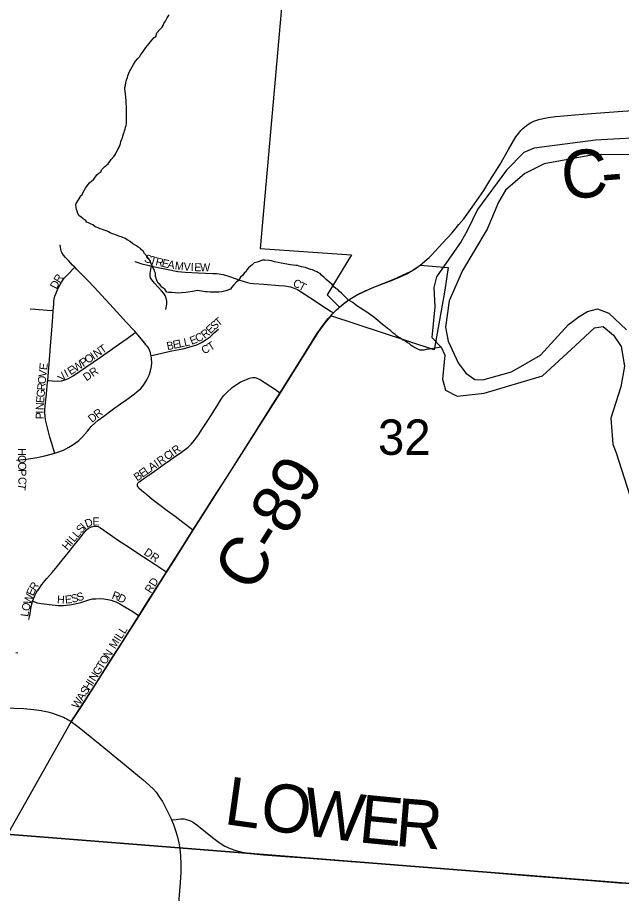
# Model space of a CAD drawing. Extents: x 1410790 to 1770854, y 448063 to 770588.
# Drawn here: x 1527172 to 1530950, y 598484 to 603957 of the extents above; entities that cross this region are included whole.
import ezdxf

# ---------------------------------------------------------------- set-up
doc = ezdxf.new("R2010")
doc.units = 0
for name, color, linetype in [('GM_X_City_Street', 7, 'Continuous'), ('GM_X_City_Street_Text', 7, 'Continuous'), ('GM_X_Corporation', 7, 'Continuous'), ('GM_X_County_Road', 7, 'Continuous'), ('GM_X_County_Road_Text', 7, 'Continuous'), ('GM_X_Major_River', 7, 'Continuous'), ('GM_X_Minor_River', 7, 'Continuous'), ('GM_X_Section', 7, 'Continuous'), ('GM_X_Section_Text', 7, 'Continuous'), ('GM_X_State_Route', 7, 'Continuous')]:
    doc.layers.add(name, color=color, linetype=linetype)

msp = doc.modelspace()

# ---------------------------------------------------------------- linework, layer by layer
at = {"layer": 'GM_X_City_Street'}
for points in [[(1527530.7, 602396.6), (1527516.9, 602410.8), (1527490.6, 602438.5), (1527472.6, 602458.3), (1527459.8, 602473.1), (1527449.3, 602489.6), (1527446.4, 602496.5), (1527441.5, 602522.2), (1527440.2, 602536.6)], [(1527906.6, 602433.9), (1527925, 602426), (1527950.3, 602418.1), (1527995.1, 602407.8), (1528010.6, 602404.5)], [(1527395.1, 602126.1), (1527396.6, 602144.6), (1527398.7, 602164.6), (1527400, 602182.5), (1527402.5, 602197.6), (1527406.7, 602215.5), (1527413.4, 602234.4), (1527423.6, 602258.6), (1527436.9, 602284.2), (1527448.2, 602303.7), (1527455.8, 602315.4), (1527465.3, 602328), (1527491.6, 602355), (1527525.5, 602391.6), (1527530.7, 602396.6)], [(1527911.8, 601989.8), (1527905.3, 601997.1), (1527886.2, 602018.7), (1527869.4, 602036.2), (1527854.6, 602052.4), (1527814.5, 602096.2), (1527749.4, 602165.7), (1527698.2, 602222.5), (1527654.1, 602270.1), (1527609.9, 602316.4), (1527591.6, 602335), (1527545.7, 602381.4), (1527530.7, 602396.6)], [(1528099.8, 602134), (1528105.4, 602165.6), (1528106.1, 602185.5), (1528103.2, 602204.7), (1528096.1, 602219.6), (1528087.7, 602232.1), (1528073.6, 602250), (1528028.4, 602297.2), (1528012.5, 602318), (1528005.1, 602330.5), (1528001.8, 602344.9), (1528001.9, 602357.9), (1528008.7, 602394.4), (1528010.6, 602404.5)], [(1528010.6, 602404.5), (1528103.8, 602384.8), (1528174.6, 602371.2), (1528220.3, 602365.3), (1528302.3, 602361.7), (1528393.9, 602358.3), (1528415.9, 602358.2), (1528433.7, 602356), (1528457.7, 602351), (1528497.9, 602338.2), (1528569.4, 602314.1), (1528610.7, 602301.3), (1528627, 602297.8), (1528648.3, 602294.9), (1528712.7, 602290.8), (1528806.9, 602282.7), (1528844, 602280), (1528878.9, 602274.1), (1528903, 602266.5), (1528922.9, 602257), (1529043.2, 602180.1), (1529070.4, 602162.1), (1529105.9, 602139.5), (1529134.4, 602121.5), (1529149, 602112.3)], [(1527252.4, 602136.6), (1527284.3, 602134.1), (1527307.1, 602132.7), (1527332.7, 602130.6), (1527357.2, 602128.8), (1527395.1, 602126.1)], [(1529149, 602112.3), (1529168, 602131), (1529180.9, 602142.2), (1529186.5, 602147.2)], [(1527361.2, 601689.1), (1527365.3, 601742.5), (1527372.8, 601820.8), (1527381.1, 601931.8), (1527386.4, 602004.4), (1527391.3, 602059.1), (1527392.5, 602085.4), (1527395.1, 602126.1)], [(1529131.1, 602093.9), (1529142.1, 602105.6), (1529149, 602112.3)], [(1527361.2, 601689.1), (1527367.7, 601688.7), (1527389.7, 601687.4), (1527422.4, 601685.2), (1527448.5, 601687.4), (1527470.7, 601692.9), (1527491.8, 601701.8), (1527520, 601718.4), (1527600.1, 601771.9), (1527691, 601835.8), (1527754.3, 601879.9), (1527804, 601914), (1527858.7, 601952.8), (1527907.1, 601986.5), (1527911.8, 601989.8)], [(1528007.9, 601845.1), (1528007.3, 601848.6), (1528003.7, 601863.6), (1528000.9, 601872.8), (1527995.9, 601885.6), (1527991.3, 601893.3), (1527983.4, 601903.1), (1527975.9, 601912.5), (1527968, 601922.5), (1527955.9, 601938), (1527927, 601972.9), (1527911.8, 601989.8)], [(1528007.9, 601845.1), (1528020.8, 601847.9), (1528138, 601873.8), (1528205.5, 601887.4), (1528259.4, 601901.3), (1528293.3, 601912.8), (1528322.1, 601926.1), (1528352, 601945.3), (1528376.8, 601963), (1528392.5, 601976.6), (1528403.1, 601986.6), (1528429.4, 602010.7)], [(1527405.7, 601236), (1527417.5, 601239.6), (1527459.4, 601255.1), (1527494.4, 601272.3), (1527524.7, 601291), (1527555.4, 601314.5), (1527578.6, 601336.6), (1527610.2, 601373.4), (1527633.4, 601401.3), (1527657.2, 601424.4), (1527677.6, 601442.1), (1527711.3, 601467.1), (1527755.1, 601499.9), (1527781.7, 601518.9), (1527816.7, 601542.9), (1527857.1, 601570.7), (1527904.3, 601605.8), (1527919.5, 601617.8), (1527943.5, 601639.4), (1527956, 601653.7), (1527968.4, 601671.9), (1527981, 601694.5), (1527995, 601723.5), (1528005.1, 601750), (1528010.9, 601776.1), (1528013, 601799.6), (1528010.9, 601827.3), (1528007.9, 601845.1)], [(1528269.8, 600754.4), (1528266.2, 600757.1), (1528206.7, 600801.3), (1528157.6, 600838.8), (1528108.6, 600876.1), (1528064.1, 600908.7), (1528014.4, 600945.6), (1527980.5, 600974.3), (1527950.6, 600999.7), (1527933.1, 601014.3), (1527927, 601021.5), (1527923.1, 601030.3), (1527922.5, 601040), (1527925.9, 601048.9), (1527932.5, 601055.8), (1527947.6, 601066.2), (1527975.4, 601085.7), (1527987, 601093.1), (1528029.8, 601122.8), (1528090.5, 601166), (1528122.4, 601189), (1528146.5, 601206.2), (1528197.7, 601241.5), (1528240.1, 601272.4), (1528259, 601290.6), (1528282, 601318.4), (1528304.8, 601350.4), (1528329, 601388.8), (1528346.9, 601415.4), (1528366.2, 601444.9), (1528420.5, 601530.4), (1528446, 601571.9), (1528461.3, 601593.1), (1528481.2, 601614.8), (1528514.3, 601646), (1528535.5, 601661.1), (1528564.6, 601678.3), (1528593.5, 601692.2), (1528623.7, 601704), (1528642.9, 601708.3), (1528659.1, 601707.7), (1528674.6, 601702.6), (1528691.9, 601693.3), (1528785.5, 601632.6), (1528804.8, 601618.6), (1528814.4, 601611.8)], [(1527405.7, 601236), (1527402.5, 601246), (1527386.7, 601295.5), (1527375.5, 601334.8), (1527365.5, 601368.2), (1527354.9, 601410.1), (1527347.7, 601443.3), (1527344.6, 601469), (1527344.3, 601487.6), (1527344.3, 601505.4), (1527346.3, 601530.5), (1527353.5, 601605.6), (1527360.6, 601681.6), (1527361.2, 601689.1)], [(1527165.5, 601192), (1527187.1, 601192.7), (1527228.9, 601197.2), (1527293, 601208.6), (1527343.9, 601219.1), (1527382.1, 601228.7), (1527405.7, 601236)], [(1527267.2, 600310.5), (1527278.9, 600339.8), (1527289.6, 600363.9), (1527305.2, 600386.6), (1527324.7, 600413.9), (1527355.6, 600451.3), (1527388.6, 600490.5), (1527420.6, 600528.2), (1527451.9, 600567.2), (1527488.5, 600612.7), (1527517.9, 600649.2), (1527553.6, 600694.7), (1527582.1, 600731.3), (1527603.5, 600756.7), (1527615.9, 600766.6), (1527636.2, 600776.1), (1527651.6, 600780), (1527664.3, 600780), (1527676.6, 600777), (1527690.7, 600769.8), (1527747.1, 600728.8), (1527804.2, 600690.3), (1527850.6, 600659.9), (1527961.2, 600588.6), (1528030.7, 600542.2), (1528099.4, 600496.7), (1528104.5, 600493.4)], [(1528104.5, 600493.4), (1528185.9, 600621.8)], [(1527931.2, 600220), (1527971.2, 600284), (1528080.4, 600455.6), (1528104.5, 600493.4)], [(1527243.9, 600196), (1527248.6, 600221.1), (1527253, 600247.9), (1527258.4, 600278.2), (1527266.4, 600308.5), (1527267.2, 600310.5)], [(1527267.2, 600310.5), (1527278, 600306.8), (1527295.9, 600300.5), (1527323.5, 600295.2), (1527371.6, 600288.9), (1527424.3, 600284.5), (1527460.9, 600283.2), (1527497.1, 600287.2), (1527532.8, 600293.6), (1527567.8, 600302.6), (1527617.6, 600319), (1527642.4, 600324.3), (1527661.4, 600325.7), (1527689.1, 600326.4), (1527713.2, 600324.6), (1527738.2, 600321), (1527757.8, 600316.6), (1527775.3, 600310.2), (1527788.3, 600305.5), (1527811.4, 600294.6), (1527844, 600275.1), (1527869.1, 600260.1), (1527893, 600245.8), (1527928.2, 600222.1), (1527931.2, 600220)], [(1527507.2, 599559.7), (1527518.1, 599573.3), (1527525.4, 599583.2), (1527531.7, 599592), (1527668.1, 599804.4), (1527765.6, 599960.1), (1527824.1, 600051.2), (1527863.3, 600111.6), (1527931.2, 600220)], [(1527161.3, 599990), (1527175, 599988.3)]]:
    msp.add_lwpolyline(points, dxfattribs=at)
at = {"layer": 'GM_X_Corporation'}
msp.add_lwpolyline([(1528835.3, 604161.4), (1528690.1, 602514.3), (1529260.3, 602474), (1529110, 602224.3), (1529186.5, 602147.2), (1529211.6, 602168.6), (1529228.9, 602181.7), (1529243.6, 602192.5), (1529271.5, 602210.5), (1529305, 602228.9), (1529400.6, 602272), (1529522.5, 602319.4), (1529634.4, 602371.8), (1529690.6, 602409.4), (1529866.3, 602396.3), (1529844.4, 602253.1), (1529822.8, 602125.1), (1529777.9, 601881.1), (1529131.1, 602093.9), (1529096, 602052.7), (1529055, 601995.6), (1528815.4, 601613.2), (1528269.8, 600754.4), (1528150.4, 600565.7), (1528104.4, 600493.4), (1528068.9, 600437.5), (1527931.2, 600220), (1527570.3, 599652.1), (1527507.2, 599559.7), (1526934.9, 598546.2)], dxfattribs=at)
at = {"layer": 'GM_X_County_Road'}
for points in [[(1529746.1, 602458.2), (1529761.7, 602471.9), (1529831.2, 602546.5), (1529889.9, 602611.7), (1529933.4, 602663.8), (1529962.8, 602700.5), (1530015.3, 602771.8), (1530089, 602876.5), (1530126.5, 602938.4), (1530188, 603037.4), (1530242.6, 603132.3), (1530289.5, 603211.3), (1530307.4, 603235.7), (1530320, 603250.4), (1530331, 603262.2), (1530345.7, 603275.3), (1530363.6, 603289.1), (1530381.5, 603299.7), (1530402.3, 603309.9), (1530433.7, 603319.7), (1530458.9, 603326.2), (1530491.5, 603332.3), (1530537.5, 603338.4), (1530589.3, 603343.7), (1530658.3, 603349.8), (1530761.6, 603357.6), (1530929.4, 603370.2), (1531107.4, 603382.8)], [(1529186.5, 602147.2), (1529214.3, 602170.8), (1529243.6, 602192.5), (1529271.5, 602210.5), (1529303.4, 602228.1), (1529339.3, 602245), (1529400.6, 602272), (1529511.4, 602314.7), (1529566, 602337.9), (1529606.3, 602356.7), (1529634.4, 602371.8), (1529659.3, 602386.8), (1529690.6, 602409.4)], [(1529690.6, 602409.4), (1529746.1, 602458.2)], [(1528814.4, 601611.8), (1528976.8, 601872), (1529044.9, 601980.5), (1529070.6, 602018.7), (1529100.2, 602058.3), (1529115.5, 602077.1), (1529131.1, 602093.9)], [(1528269.8, 600754.4), (1528354.1, 600888), (1528395.5, 600955), (1528484.9, 601092.6), (1528650.6, 601352.6), (1528768.5, 601542), (1528814.4, 601611.8)], [(1528185.9, 600621.8), (1528269.8, 600754.4)], [(1528135.7, 598943.7), (1528165.6, 598947.4), (1528193.9, 598950.9), (1528213, 598949.7), (1528236.2, 598945.1), (1528255.2, 598937.9), (1528273, 598928.3), (1528294.8, 598912.7), (1528348.2, 598868.7), (1528391, 598833.2), (1528432.9, 598802.3), (1528469.2, 598780.8), (1528501.4, 598765.6), (1528538, 598752.6), (1528578.8, 598742.7), (1528626.8, 598735), (1528711.5, 598726.4), (1528845.4, 598715.1), (1528966.4, 598706.1), (1529287, 598682.6), (1529519.3, 598665.1), (1529744.9, 598646.9), (1529983.6, 598627.4), (1530183.1, 598611.5), (1530356.4, 598597.6), (1530758.5, 598564.8), (1530958, 598548.9)]]:
    msp.add_lwpolyline(points, dxfattribs=at)
at = {"layer": 'GM_X_Major_River'}
for points in [[(1531163.7, 603212.6), (1530786.7, 603190.7), (1530403, 603140.9), (1530338.4, 603114.2), (1530229.9, 603004.3), (1530048.5, 602757.6), (1529983.6, 602624.7), (1529946.2, 602557.3), (1529793.3, 602336.1), (1529775.9, 602270.3), (1529781.4, 602149.9), (1529763.4, 601957.8), (1529822.3, 601898.4), (1529845.2, 601847.8), (1529830.1, 601697.8), (1529848.7, 601629.2), (1529922, 601591.5), (1530090.6, 601609.9), (1530455.5, 601718.2), (1530661.7, 601908.2), (1530780.2, 602017.9), (1530834.5, 602026.8), (1530899.4, 601973.2), (1530948, 601902), (1530967.5, 601779.3), (1530944.8, 601649.5), (1530882.6, 601454.3)], [(1531157.3, 603098.4), (1530784.8, 603100.5), (1530465.1, 603043.3), (1530345.7, 602983.7), (1530225.3, 602878.1), (1530179.7, 602802.9), (1530110, 602634), (1529956.4, 602376.7), (1529872.4, 602188), (1529848.9, 602022.1), (1529865.1, 601935.6), (1529928.4, 601799.9), (1529977.1, 601734.7), (1530032.3, 601695.4), (1530082.4, 601694.3), (1530261.7, 601742.5), (1530444.1, 601846.8), (1530618.4, 602039.5), (1530685.6, 602090.2), (1530736.3, 602121.1), (1530798.7, 602137.8), (1530870.3, 602110.2), (1530980.2, 602005.6)], [(1530882.6, 601454.3), (1530895.2, 601291.7), (1530916.1, 601237.1), (1531068.4, 600762.6)]]:
    msp.add_lwpolyline(points, dxfattribs=at)
at = {"layer": 'GM_X_Minor_River'}
for points in [[(1527853.5, 603392.4), (1527853.7, 603406.4), (1527851.8, 603418.5), (1527851.9, 603430.5), (1527852, 603442.6), (1527850.1, 603452.6), (1527850.2, 603464.6), (1527848.3, 603476.7), (1527846.5, 603498.8), (1527844.6, 603508.8), (1527844.7, 603520.8), (1527846.8, 603534.9), (1527848.9, 603548.9), (1527853.1, 603566.9), (1527861.2, 603582.8), (1527863.3, 603592.8), (1527867.4, 603602.8), (1527871.6, 603616.8), (1527881.7, 603634.8), (1527889.9, 603648.7), (1527898, 603662.7), (1527910.2, 603684.6), (1527924.4, 603700.5), (1527934.5, 603712.4), (1527944.6, 603726.4), (1527954.8, 603738.3), (1527962.9, 603752.2), (1527975.1, 603770.2), (1527995.3, 603794), (1528011.5, 603815.9), (1528027.7, 603831.8), (1528037.8, 603837.7), (1528044, 603861.7), (1528064.2, 603885.5), (1528076.3, 603897.5), (1528082.4, 603907.4), (1528088.6, 603919.4), (1528098.7, 603935.3), (1528108.9, 603955.3), (1528121.1, 603973.2)], [(1528197.7, 602237.7), (1528171.7, 602236), (1528157.7, 602236.1), (1528137.7, 602238.3), (1528117.6, 602238.5), (1528105.6, 602240.7), (1528093.8, 602260.8), (1528075.9, 602273.1), (1528064, 602287.2), (1528052.1, 602297.4), (1528046.2, 602309.5), (1528042.3, 602319.5), (1528040.3, 602329.6), (1528036.4, 602339.7), (1528034.6, 602359.7), (1528028.7, 602371.8), (1528026.8, 602381.9), (1528020.9, 602392), (1528017, 602404), (1528007.1, 602422.2), (1528003.2, 602432.3), (1527997.3, 602444.3), (1527983.5, 602464.6), (1527967.6, 602482.8), (1527957.7, 602496.9), (1527947.8, 602505), (1527941.9, 602515.1), (1527927.9, 602523.3), (1527916, 602531.4), (1527894, 602543.7), (1527876.1, 602557.9), (1527862.2, 602566.1), (1527846.3, 602576.3), (1527826.3, 602584.5), (1527806.3, 602590.7), (1527796.4, 602594.8), (1527780.4, 602601), (1527766.4, 602605.2), (1527752.4, 602611.3), (1527742.5, 602617.5), (1527732.5, 602621.6), (1527720.5, 602625.7), (1527708.6, 602629.9), (1527698.6, 602634), (1527688.6, 602636.1), (1527676.6, 602642.2), (1527658.7, 602650.4), (1527642.8, 602662.6), (1527632.8, 602666.8), (1527616.8, 602674.9), (1527606.8, 602679), (1527596.9, 602691.2), (1527583, 602699.3), (1527569.1, 602711.5), (1527557.1, 602717.7), (1527549.2, 602731.8), (1527545.4, 602747.9), (1527541.5, 602757.9), (1527539.6, 602772), (1527537.7, 602784), (1527539.8, 602796.1), (1527564.2, 602833.9), (1527566.3, 602843.9), (1527576.3, 602849.8), (1527580.4, 602861.8), (1527588.6, 602875.8), (1527598.7, 602891.7), (1527608.9, 602905.6), (1527623, 602923.5), (1527637.2, 602937.4), (1527649.3, 602947.3), (1527667.6, 602975.2), (1527683.7, 602987.1), (1527693.7, 602991), (1527697.9, 603005), (1527718.1, 603026.8), (1527740.3, 603042.6), (1527758.5, 603070.5), (1527774.7, 603088.4), (1527784.9, 603104.3), (1527793.1, 603122.3), (1527801.2, 603136.3), (1527807.3, 603146.2), (1527813.4, 603158.2), (1527817.5, 603170.2), (1527819.6, 603182.2), (1527825.8, 603196.2), (1527829.9, 603206.1), (1527831.9, 603216.2), (1527836.1, 603230.2), (1527840.2, 603240.1), (1527842.3, 603250.1), (1527846.4, 603260.1), (1527848.5, 603272.1), (1527852.6, 603282.1), (1527854.7, 603294.1), (1527854.8, 603308.2), (1527855, 603328.2), (1527855.1, 603342.2), (1527853.4, 603376.4), (1527853.5, 603392.4)], [(1529822.3, 601898.4), (1529736.7, 601882.7), (1529736.8, 601884.7), (1529712.7, 601878.9), (1529700.7, 601879.1), (1529690.7, 601879.2), (1529676.7, 601885.3), (1529666.7, 601889.4), (1529650.8, 601897.6), (1529634.8, 601907.8), (1529620.9, 601920), (1529610.9, 601924.1), (1529593, 601938.3), (1529583.1, 601942.4), (1529567.2, 601954.7), (1529555.2, 601960.8), (1529545.2, 601966.9), (1529535.3, 601977), (1529521.4, 601985.2), (1529505.5, 602001.4), (1529485.6, 602013.7), (1529471.7, 602027.8), (1529455.8, 602040), (1529439.8, 602052.2), (1529425.9, 602064.4), (1529414, 602074.6), (1529400.1, 602084.8), (1529386.1, 602094.9), (1529372.2, 602105.1), (1529356.3, 602117.3), (1529300.5, 602152), (1529284.6, 602164.2), (1529268.7, 602176.4), (1529254.8, 602184.5), (1529242.8, 602190.7), (1529224.9, 602208.9), (1529211, 602223.1), (1529199.1, 602235.3), (1529187.2, 602245.4), (1529175.3, 602257.6), (1529163.3, 602263.7), (1529151.4, 602273.9), (1529139.5, 602290), (1529127.6, 602300.2), (1529115.7, 602310.3), (1529101.8, 602320.5), (1529089.8, 602332.7), (1529073.9, 602346.9), (1529066, 602357), (1529054.1, 602363.1), (1529044.1, 602369.2), (1529030.1, 602375.4), (1529018.2, 602381.5), (1529006.2, 602383.7), (1528988.2, 602389.9), (1528974.2, 602396), (1528960.2, 602398.2), (1528948.2, 602400.3), (1528934.3, 602404.5), (1528924.3, 602408.6), (1528912.3, 602408.7), (1528896.3, 602410.9), (1528880.3, 602413.1), (1528822.3, 602421.7), (1528802.3, 602425.9), (1528780.3, 602430.2), (1528760.3, 602436.4), (1528746.3, 602438.5), (1528718.3, 602440.8), (1528704.3, 602441), (1528672.1, 602429.3), (1528652.1, 602425.5), (1528639.9, 602411.6), (1528629.8, 602403.7), (1528617.7, 602393.8), (1528607.6, 602381.8), (1528601.5, 602369.8), (1528589.4, 602359.9), (1528579.3, 602346), (1528567.1, 602334.1), (1528561, 602324.2), (1528552.9, 602312.2), (1528542.8, 602306.3), (1528524.6, 602286.4), (1528510.5, 602270.5), (1528504.4, 602260.6), (1528476.2, 602248.8), (1528450.1, 602243.1), (1528432.1, 602241.3), (1528402.1, 602241.6), (1528378, 602241.8), (1528358, 602244.1), (1528348, 602244.2), (1528336, 602246.3), (1528324, 602248.4), (1528310, 602250.6), (1528298, 602252.7), (1528265.9, 602245), (1528239.8, 602241.3), (1528225.8, 602239.4), (1528197.7, 602237.7)]]:
    msp.add_lwpolyline(points, dxfattribs=at)
at = {"layer": 'GM_X_Section'}
for points in [[(1526539, 604404.1), (1531843.9, 603964.4), (1531817.6, 603600.9), (1531425.6, 598513.1), (1526072.4, 598935.7)], [(1531425.6, 598513.1), (1531493.5, 598506), (1531320.1, 597039.4), (1531072, 595638.1), (1531091.6, 595622.1), (1531115.8, 595519.7), (1531165, 595358.9), (1531180.1, 595302.7), (1531189.3, 595260.5), (1531194.1, 595212.5), (1531196.1, 595192.4), (1531032, 593109.8), (1525633.9, 593593.6), (1526072.4, 598935.7)]]:
    msp.add_lwpolyline(points, close=True, dxfattribs=at)
at = {"layer": 'GM_X_State_Route'}
for points in [[(1526363.7, 599695.3), (1526543.4, 599681.4), (1526712.6, 599669.1), (1526983.3, 599653.3), (1527121, 599644.9), (1527150.3, 599643), (1527209.2, 599639.1), (1527274.3, 599633.1), (1527320.5, 599627.2), (1527362.4, 599618.4), (1527391.2, 599610.8), (1527425.6, 599599), (1527459.3, 599585.3), (1527470.8, 599580.3), (1527480.6, 599575.3), (1527490.2, 599569.8), (1527507.2, 599559.7)], [(1527507.2, 599559.7), (1527557.6, 599522.2), (1527690, 599414.5), (1527817.3, 599311.1), (1527959, 599193.9), (1527998.8, 599159.4), (1528022.5, 599136.2), (1528040.1, 599116.3), (1528059.4, 599089.2), (1528078.3, 599058.1), (1528106.1, 599005.7), (1528130.8, 598955.4), (1528135.7, 598943.7), (1528147.5, 598915.9), (1528160.9, 598878.6), (1528171.1, 598843.7), (1528180.6, 598801.8), (1528187.3, 598762.7), (1528191.9, 598720), (1528193.9, 598667.2), (1528193.4, 598614.6), (1528190.5, 598552.1), (1528175.6, 598368.8)]]:
    msp.add_lwpolyline(points, dxfattribs=at)

# ---------------------------------------------------------------- texts
at = {"layer": 'GM_X_City_Street_Text'}
for s, rotation, p in [('S', 341.7422, (1527960.5, 602432.5)), ('T', 343.975, (1527996, 602420.9)), ('R', 346.6236, (1528032.2, 602410.5)), ('E', 347.1339, (1528071.2, 602401.2)), ('A', 349.1462, (1528107.4, 602393)), ('M', 352.5085, (1528153.8, 602384.2)), ('V', 356.204, (1528209.7, 602377)), ('I', 357.1767, (1528254.5, 602374)), ('E', 357.8696, (1528277.1, 602372.9)), ('W', 359.8436, (1528314.2, 602371.6)), ('R', 57.7989, (1527436.4, 602294.1)), ('D', 62.4573, (1527416.6, 602256)), ('C', 332.9733, (1528890, 602282.5)), ('T', 331.4615, (1528925, 602264.7)), ('T', 40.1064, (1528430.4, 602024.4)), ('E', 44.4437, (1528379.3, 601977.5)), ('S', 40.5717, (1528403.8, 602001.5)), ('E', 21.5298, (1528261.2, 601911.5)), ('C', 26.0346, (1528297.9, 601926.1)), ('R', 37.0754, (1528342.4, 601949)), ('T', 34.175, (1527703.3, 601854.2)), ('B', 12.0362, (1528110.5, 601878.6)), ('E', 12.028, (1528149.2, 601886.9)), ('L', 12.018, (1528183.7, 601894.2)), ('L', 12.0234, (1528218.1, 601901.5)), ('T', 32.5891, (1528379.1, 601872.6)), ('I', 34.1889, (1527648.7, 601817.1)), ('N', 34.1871, (1527666.9, 601829.5)), ('C', 25.0499, (1528336.9, 601852.3)), ('W', 34.0761, (1527535.7, 601740.5)), ('P', 34.1938, (1527583.2, 601772.6)), ('O', 34.1871, (1527612.3, 601792.4)), ('V', 83.2084, (1527352, 601708.6)), ('E', 83.1664, (1527357.2, 601752.3)), ('I', 26.7508, (1527480.3, 601708.2)), ('E', 32.4967, (1527504.7, 601720.8)), ('DR', 34.5043, (1527603.6, 601683.1)), ('O', 84.3198, (1527347.7, 601665.1)), ('V', 45.0464, (1527452.7, 601679.5)), ('R', 85.2101, (1527344.4, 601625.8)), ('E', 85.4473, (1527337.9, 601546.9)), ('G', 85.2182, (1527340.7, 601582)), ('N', 88.1418, (1527336.6, 601503.6)), ('I', 89.8933, (1527336.5, 601482)), ('P', 89.9044, (1527336.5, 601446.8)), ('D', 39.8308, (1527638.8, 601423.1)), ('R', 37.4649, (1527672.2, 601450.9)), ('H', 270.8962, (1527174.9, 601266.6)), ('I', 34.7947, (1528141.3, 601211.5)), ('R', 34.9084, (1528159.5, 601224.1)), ('O', 270.9054, (1527175.6, 601222.7)), ('R', 34.8047, (1528065.5, 601158.7)), ('C', 34.7881, (1528108.8, 601188.9)), ('O', 270.8995, (1527176.3, 601178.7)), ('L', 34.7962, (1527982.3, 601101)), ('A', 34.7933, (1528011.2, 601121)), ('I', 34.7933, (1528047.4, 601146.2)), ('P', 270.9056, (1527177, 601134.7)), ('B', 34.7881, (1527920.9, 601058.3)), ('E', 34.8164, (1527953.4, 601080.9)), ('T', 260.0616, (1527178.5, 601049.2)), ('C', 270.9024, (1527177.7, 601086.3)), ('D', 21.8582, (1527604.8, 600768.6)), ('E', 0.0273, (1527640.7, 600784)), ('S', 49.9706, (1527571.6, 600730.1)), ('I', 44.1034, (1527593.3, 600756.1)), ('L', 49.981, (1527526.3, 600676.2)), ('L', 49.981, (1527549, 600703.2)), ('H', 49.9677, (1527483.9, 600625.7)), ('I', 49.9785, (1527512.2, 600659.3)), ('DR', 325.4857, (1527958.4, 600605.4)), ('RD', 57.9922, (1528006.7, 600356.2)), ('E', 67.8992, (1527271.7, 600340)), ('R', 56.741, (1527283.7, 600370.4)), ('W', 72.6018, (1527255, 600286.5)), ('H', 355.9089, (1527418.1, 600297.9)), ('E', 6.1022, (1527471.7, 600294.9)), ('S', 13.6944, (1527513.8, 600299.9)), ('S', 16.5327, (1527550.6, 600309)), ('R', 338.3113, (1527758.1, 600329.3)), ('D', 334.344, (1527794.1, 600315)), ('O', 75.916, (1527244.5, 600244.5)), ('L', 81.7597, (1527239.7, 600211)), ('MILL', 57.2652, (1527782.4, 600008.7)), ('N', 54.9578, (1527745.4, 599946.9)), ('O', 57.8457, (1527722.4, 599910.2)), ('G', 57.8437, (1527680.2, 599843.2)), ('T', 57.8429, (1527703.7, 599880.5)), ('N', 57.8347, (1527656.8, 599805.9)), ('H', 57.8457, (1527621.7, 599750.1)), ('I', 57.8582, (1527645.1, 599787.3)), ('A', 57.8437, (1527579.5, 599683)), ('S', 57.8429, (1527603, 599720.3)), ('W', 57.8396, (1527549.1, 599634.6))]:
    msp.add_text(s, height=50, rotation=rotation, dxfattribs=at).set_placement(p)
at = {"layer": 'GM_X_County_Road_Text'}
for s, rotation, p in [('C', 3.6752, (1530581.8, 602822.9)), ('-', 4.6707, (1530833.4, 602839.1)), ('C-89', 57.9238, (1528637.6, 600353)), ('L', 351.9984, (1528457.9, 598919.3)), ('O', 351.9964, (1528680.1, 598888.1)), ('W', 352.5837, (1528944.9, 598850.9)), ('E', 354.4026, (1529299.9, 598804.8)), ('R', 355.3084, (1529528.4, 598782.5))]:
    msp.add_text(s, height=300, rotation=rotation, dxfattribs=at).set_placement(p)
at = {"layer": 'GM_X_Section_Text'}
msp.add_text('32', height=221, rotation=0, dxfattribs=at).set_placement((1529427.1, 601224.9))

doc.saveas('drawing.dxf')
